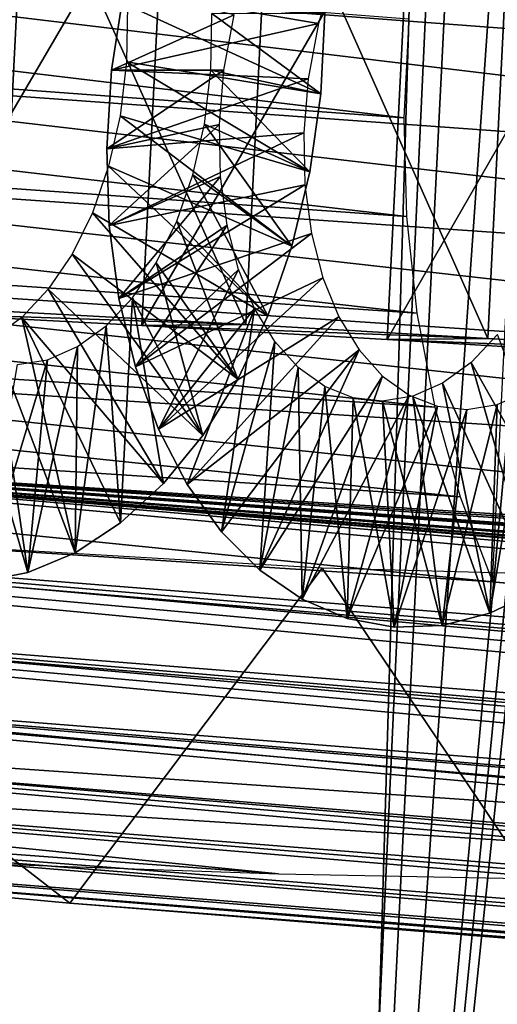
# Model space of a CAD drawing. Header units: millimetres. Extents: x -99 to 221, y -61 to 39.
# Tile 405 of 656: x 188.88 to 190.38, y -54.92 to -51.83. Entities that reach past the tile are written whole.
import ezdxf

# ---------------------------------------------------------------- set-up
doc = ezdxf.new("R2010")
doc.units = ezdxf.units.MM
doc.header["$LTSCALE"] = 33.374815
for name, color, linetype in [('122', 7, 'CONTINUOUS'), ('123', 7, 'CONTINUOUS'), ('127', 7, 'CONTINUOUS'), ('134', 7, 'CONTINUOUS'), ('136', 7, 'CONTINUOUS'), ('138', 7, 'CONTINUOUS'), ('151', 7, 'CONTINUOUS'), ('33', 7, 'CONTINUOUS'), ('34', 7, 'CONTINUOUS'), ('87', 7, 'CONTINUOUS'), ('88', 7, 'CONTINUOUS')]:
    doc.layers.add(name, color=color, linetype=linetype)

msp = doc.modelspace()

# ---------------------------------------------------------------- linework, layer by layer
at = {"layer": '122', "color": 7, "linetype": 'Continuous'}
for points in [[(182.8621, -51.604, -220.6657), (182.8655, -51.269, -220.6958), (190.0845, -52.1367, -227.7092), (182.8621, -51.604, -220.6657)], [(190.0845, -52.1367, -227.7092), (182.8655, -51.269, -220.6958), (190.1001, -51.8255, -227.7248), (190.0845, -52.1367, -227.7092)], [(182.8854, -51.9349, -220.6093), (182.8621, -51.604, -220.6657), (190.0931, -52.446, -227.6697), (182.8854, -51.9349, -220.6093)], [(190.0931, -52.446, -227.6697), (182.8621, -51.604, -220.6657), (190.0845, -52.1367, -227.7092), (190.0931, -52.446, -227.6697)], [(190.1257, -52.7498, -227.6068), (182.8854, -51.9349, -220.6093), (190.0931, -52.446, -227.6697), (190.1257, -52.7498, -227.6068)], [(182.9352, -52.2573, -220.5273), (182.8854, -51.9349, -220.6093), (190.1257, -52.7498, -227.6068), (182.9352, -52.2573, -220.5273)], [(190.1819, -53.0445, -227.5211), (182.9352, -52.2573, -220.5273), (190.1257, -52.7498, -227.6068), (190.1819, -53.0445, -227.5211)], [(183.0107, -52.5674, -220.4208), (182.9352, -52.2573, -220.5273), (190.1819, -53.0445, -227.5211), (183.0107, -52.5674, -220.4208)], [(183.1111, -52.8611, -220.2911), (183.0107, -52.5674, -220.4208), (190.2611, -53.3265, -227.4137), (183.1111, -52.8611, -220.2911)], [(190.2611, -53.3265, -227.4137), (183.0107, -52.5674, -220.4208), (190.1819, -53.0445, -227.5211), (190.2611, -53.3265, -227.4137)], [(183.2351, -53.1348, -220.1397), (183.1111, -52.8611, -220.2911), (190.3623, -53.5924, -227.2859), (183.2351, -53.1348, -220.1397)], [(190.3623, -53.5924, -227.2859), (183.1111, -52.8611, -220.2911), (190.2611, -53.3265, -227.4137), (190.3623, -53.5924, -227.2859)], [(183.3811, -53.385, -219.9687), (183.2351, -53.1348, -220.1397), (204.3219, -55.1346, -240.5465), (183.3811, -53.385, -219.9687)], [(204.3219, -55.1346, -240.5465), (183.2351, -53.1348, -220.1397), (204.255, -55.0218, -240.6247), (204.3219, -55.1346, -240.5465)], [(204.255, -55.0218, -240.6247), (183.2351, -53.1348, -220.1397), (204.1931, -54.9032, -240.6984), (204.255, -55.0218, -240.6247)], [(204.1931, -54.9032, -240.6984), (183.2351, -53.1348, -220.1397), (190.3623, -53.5924, -227.2859), (204.1931, -54.9032, -240.6984)], [(183.5473, -53.6087, -219.7801), (183.3811, -53.385, -219.9687), (204.4703, -55.3411, -240.3774), (183.5473, -53.6087, -219.7801)], [(204.4703, -55.3411, -240.3774), (183.3811, -53.385, -219.9687), (204.3938, -55.2411, -240.4639), (204.4703, -55.3411, -240.3774)], [(204.3938, -55.2411, -240.4639), (183.3811, -53.385, -219.9687), (204.3219, -55.1346, -240.5465), (204.3938, -55.2411, -240.4639)], [(183.7317, -53.8029, -219.5764), (183.5473, -53.6087, -219.7801), (204.6362, -55.5197, -240.1937), (183.7317, -53.8029, -219.5764)], [(204.6362, -55.5197, -240.1937), (183.5473, -53.6087, -219.7801), (204.5512, -55.434, -240.2873), (204.6362, -55.5197, -240.1937)], [(204.5512, -55.434, -240.2873), (183.5473, -53.6087, -219.7801), (204.4703, -55.3411, -240.3774), (204.5512, -55.434, -240.2873)], [(190.3623, -53.5924, -227.2859), (190.792, -53.6321, -227.7037), (204.1931, -54.9032, -240.6984), (190.3623, -53.5924, -227.2859)], [(204.8173, -55.6681, -239.9978), (183.7317, -53.8029, -219.5764), (204.725, -55.5979, -240.0971), (204.8173, -55.6681, -239.9978)], [(204.725, -55.5979, -240.0971), (183.7317, -53.8029, -219.5764), (204.6362, -55.5197, -240.1937), (204.725, -55.5979, -240.0971)], [(183.9317, -53.9652, -219.3601), (183.7317, -53.8029, -219.5764), (204.8173, -55.6681, -239.9978), (183.9317, -53.9652, -219.3601)], [(184.1451, -54.0936, -219.1338), (183.9317, -53.9652, -219.3601), (204.9127, -55.7303, -239.8961), (184.1451, -54.0936, -219.1338)], [(204.9127, -55.7303, -239.8961), (183.9317, -53.9652, -219.3601), (204.8173, -55.6681, -239.9978), (204.9127, -55.7303, -239.8961)], [(184.369, -54.1865, -218.9007), (184.1451, -54.0936, -219.1338), (205.1119, -55.8296, -239.687), (184.369, -54.1865, -218.9007)], [(205.1119, -55.8296, -239.687), (184.1451, -54.0936, -219.1338), (205.0111, -55.7842, -239.7924), (205.1119, -55.8296, -239.687)], [(205.0111, -55.7842, -239.7924), (184.1451, -54.0936, -219.1338), (204.9127, -55.7303, -239.8961), (205.0111, -55.7842, -239.7924)], [(187.4466, -54.4561, -221.7413), (184.369, -54.1865, -218.9007), (205.2148, -55.8664, -239.5804), (187.4466, -54.4561, -221.7413)], [(205.2148, -55.8664, -239.5804), (184.369, -54.1865, -218.9007), (205.1119, -55.8296, -239.687), (205.2148, -55.8664, -239.5804)], [(197.9193, -55.303, -232.0725), (187.4466, -54.4561, -221.7413), (201.6441, -55.6007, -235.7973), (197.9193, -55.303, -232.0725)], [(201.6441, -55.6007, -235.7973), (187.4466, -54.4561, -221.7413), (205.3196, -55.8943, -239.4728), (201.6441, -55.6007, -235.7973)], [(205.3196, -55.8943, -239.4728), (187.4466, -54.4561, -221.7413), (205.2148, -55.8664, -239.5804), (205.3196, -55.8943, -239.4728)], [(189.0366, -54.6017, -222.965), (187.4466, -54.4561, -221.7413), (197.9193, -55.303, -232.0725), (189.0366, -54.6017, -222.965)], [(190.619, -54.7238, -224.183), (189.0366, -54.6017, -222.965), (196.8844, -55.2312, -230.7197), (190.619, -54.7238, -224.183)], [(196.8844, -55.2312, -230.7197), (189.0366, -54.6017, -222.965), (197.9193, -55.303, -232.0725), (196.8844, -55.2312, -230.7197)]]:
    msp.add_3dface(points, dxfattribs=at)
at = {"layer": '123', "color": 7, "linetype": 'Continuous'}
for points in [[(187.1082, -51.269, -216.4531), (187.0781, -51.604, -216.4497), (194.1217, -52.1367, -223.6721), (187.1082, -51.269, -216.4531)], [(194.1372, -51.8255, -223.6876), (187.1082, -51.269, -216.4531), (194.1217, -52.1367, -223.6721), (194.1372, -51.8255, -223.6876)], [(187.0781, -51.604, -216.4497), (187.0217, -51.9349, -216.473), (194.0822, -52.446, -223.6807), (187.0781, -51.604, -216.4497)], [(194.1217, -52.1367, -223.6721), (187.0781, -51.604, -216.4497), (194.0822, -52.446, -223.6807), (194.1217, -52.1367, -223.6721)], [(187.0217, -51.9349, -216.473), (186.9398, -52.2573, -216.5227), (194.0192, -52.7498, -223.7133), (187.0217, -51.9349, -216.473)], [(194.0822, -52.446, -223.6807), (187.0217, -51.9349, -216.473), (194.0192, -52.7498, -223.7133), (194.0822, -52.446, -223.6807)], [(186.9398, -52.2573, -216.5227), (186.8332, -52.5674, -216.5983), (193.9335, -53.0445, -223.7695), (186.9398, -52.2573, -216.5227)], [(194.0192, -52.7498, -223.7133), (186.9398, -52.2573, -216.5227), (193.9335, -53.0445, -223.7695), (194.0192, -52.7498, -223.7133)], [(186.8332, -52.5674, -216.5983), (186.7035, -52.8611, -216.6987), (193.8261, -53.3265, -223.8487), (186.8332, -52.5674, -216.5983)], [(193.9335, -53.0445, -223.7695), (186.8332, -52.5674, -216.5983), (193.8261, -53.3265, -223.8487), (193.9335, -53.0445, -223.7695)], [(186.7035, -52.8611, -216.6987), (186.5521, -53.1348, -216.8227), (193.6983, -53.5924, -223.9499), (186.7035, -52.8611, -216.6987)], [(193.8261, -53.3265, -223.8487), (186.7035, -52.8611, -216.6987), (193.6983, -53.5924, -223.9499), (193.8261, -53.3265, -223.8487)], [(186.5521, -53.1348, -216.8227), (186.3811, -53.385, -216.9687), (207.0371, -55.0218, -237.8425), (186.5521, -53.1348, -216.8227)], [(207.1108, -54.9032, -237.7807), (186.5521, -53.1348, -216.8227), (207.0371, -55.0218, -237.8425), (207.1108, -54.9032, -237.7807)], [(186.5521, -53.1348, -216.8227), (207.1108, -54.9032, -237.7807), (205.6643, -54.7291, -236.2555), (186.5521, -53.1348, -216.8227)], [(204.8294, -54.6499, -235.397), (186.5521, -53.1348, -216.8227), (205.2473, -54.6895, -235.8266), (204.8294, -54.6499, -235.397)], [(186.5521, -53.1348, -216.8227), (204.8294, -54.6499, -235.397), (202.8815, -54.4651, -233.3937), (186.5521, -53.1348, -216.8227)], [(205.2473, -54.6895, -235.8266), (186.5521, -53.1348, -216.8227), (205.6643, -54.7291, -236.2555), (205.2473, -54.6895, -235.8266)], [(202.0467, -54.3858, -232.5352), (186.5521, -53.1348, -216.8227), (202.4645, -54.4255, -232.9649), (202.0467, -54.3858, -232.5352)], [(186.5521, -53.1348, -216.8227), (202.0467, -54.3858, -232.5352), (200.0987, -54.2008, -230.5319), (186.5521, -53.1348, -216.8227)], [(202.4645, -54.4255, -232.9649), (186.5521, -53.1348, -216.8227), (202.8815, -54.4651, -233.3937), (202.4645, -54.4255, -232.9649)], [(199.2639, -54.1215, -229.6734), (186.5521, -53.1348, -216.8227), (199.6817, -54.1612, -230.1031), (199.2639, -54.1215, -229.6734)], [(186.5521, -53.1348, -216.8227), (199.2639, -54.1215, -229.6734), (196.6202, -53.8703, -226.9547), (186.5521, -53.1348, -216.8227)], [(199.6817, -54.1612, -230.1031), (186.5521, -53.1348, -216.8227), (200.0987, -54.2008, -230.5319), (199.6817, -54.1612, -230.1031)], [(193.6983, -53.5924, -223.9499), (186.5521, -53.1348, -216.8227), (194.1161, -53.6321, -224.3796), (193.6983, -53.5924, -223.9499)], [(194.1161, -53.6321, -224.3796), (186.5521, -53.1348, -216.8227), (194.5332, -53.6718, -224.8084), (194.1161, -53.6321, -224.3796)], [(194.5332, -53.6718, -224.8084), (186.5521, -53.1348, -216.8227), (195.7854, -53.7909, -226.0962), (194.5332, -53.6718, -224.8084)], [(195.7854, -53.7909, -226.0962), (186.5521, -53.1348, -216.8227), (196.2032, -53.8306, -226.5259), (195.7854, -53.7909, -226.0962)], [(196.2032, -53.8306, -226.5259), (186.5521, -53.1348, -216.8227), (196.6202, -53.8703, -226.9547), (196.2032, -53.8306, -226.5259)], [(186.3811, -53.385, -216.9687), (186.1926, -53.6087, -217.1349), (206.8764, -55.2411, -237.9814), (186.3811, -53.385, -216.9687)], [(207.0371, -55.0218, -237.8425), (186.3811, -53.385, -216.9687), (206.9589, -55.1346, -237.9095), (207.0371, -55.0218, -237.8425)], [(206.9589, -55.1346, -237.9095), (186.3811, -53.385, -216.9687), (206.8764, -55.2411, -237.9814), (206.9589, -55.1346, -237.9095)], [(186.1926, -53.6087, -217.1349), (185.9888, -53.8029, -217.3192), (206.6997, -55.434, -238.1388), (186.1926, -53.6087, -217.1349)], [(206.8764, -55.2411, -237.9814), (186.1926, -53.6087, -217.1349), (206.7899, -55.3411, -238.0579), (206.8764, -55.2411, -237.9814)], [(206.7899, -55.3411, -238.0579), (186.1926, -53.6087, -217.1349), (206.6997, -55.434, -238.1388), (206.7899, -55.3411, -238.0579)], [(185.9888, -53.8029, -217.3192), (185.7725, -53.9652, -217.5193), (193.819, -54.5206, -225.3995), (185.9888, -53.8029, -217.3192)], [(206.6997, -55.434, -238.1388), (185.9888, -53.8029, -217.3192), (206.6061, -55.5197, -238.2238), (206.6997, -55.434, -238.1388)], [(206.6061, -55.5197, -238.2238), (185.9888, -53.8029, -217.3192), (193.819, -54.5206, -225.3995), (206.6061, -55.5197, -238.2238)], [(185.7725, -53.9652, -217.5193), (185.5462, -54.0936, -217.7327), (192.5342, -54.5407, -224.4091), (185.7725, -53.9652, -217.5193)], [(193.819, -54.5206, -225.3995), (185.7725, -53.9652, -217.5193), (192.5342, -54.5407, -224.4091), (193.819, -54.5206, -225.3995)], [(185.5462, -54.0936, -217.7327), (185.3131, -54.1865, -217.9566), (189.6913, -54.5098, -222.2187), (185.5462, -54.0936, -217.7327)], [(192.5342, -54.5407, -224.4091), (185.5462, -54.0936, -217.7327), (191.155, -54.5376, -223.3461), (192.5342, -54.5407, -224.4091)], [(191.155, -54.5376, -223.3461), (185.5462, -54.0936, -217.7327), (189.6913, -54.5098, -222.2187), (191.155, -54.5376, -223.3461)], [(189.6913, -54.5098, -222.2187), (185.3131, -54.1865, -217.9566), (188.1537, -54.4561, -221.0342), (189.6913, -54.5098, -222.2187)]]:
    msp.add_3dface(points, dxfattribs=at)
at = {"layer": '127', "color": 7, "linetype": 'Continuous'}
for points in [[(187.4466, -54.4561, -221.7413), (189.0366, -54.6017, -222.965), (187.4987, -53.413, -221.7934), (187.4466, -54.4561, -221.7413)], [(187.4987, -53.413, -221.7934), (189.0366, -54.6017, -222.965), (189.8283, -53.5502, -223.5871), (187.4987, -53.413, -221.7934)], [(189.0366, -54.6017, -222.965), (190.619, -54.7238, -224.183), (189.8283, -53.5502, -223.5871), (189.0366, -54.6017, -222.965)], [(189.8283, -53.5502, -223.5871), (190.619, -54.7238, -224.183), (191.9312, -53.6076, -225.2071), (189.8283, -53.5502, -223.5871)]]:
    msp.add_3dface(points, dxfattribs=at)
at = {"layer": '134', "color": 7, "linetype": 'Continuous'}
for points in [[(188.8219, -52.7433, -229.1945), (188.4861, -52.7477, -229.6171), (189.5886, -52.785, -229.2625), (188.8219, -52.7433, -229.1945)], [(188.4861, -52.7477, -229.6171), (189.2622, -52.7887, -229.6632), (189.5886, -52.785, -229.2625), (188.4861, -52.7477, -229.6171)], [(189.5886, -52.785, -229.2625), (189.2622, -52.7887, -229.6632), (190.348, -52.8292, -229.3867), (189.5886, -52.785, -229.2625)], [(189.2622, -52.7887, -229.6632), (190.0323, -52.8325, -229.7692), (190.348, -52.8292, -229.3867), (189.2622, -52.7887, -229.6632)], [(190.348, -52.8292, -229.3867), (190.0323, -52.8325, -229.7692), (191.0961, -52.8756, -229.5663), (190.348, -52.8292, -229.3867)], [(190.0323, -52.8325, -229.7692), (190.7916, -52.8787, -229.9346), (191.0961, -52.8756, -229.5663), (190.0323, -52.8325, -229.7692)]]:
    msp.add_3dface(points, dxfattribs=at)
at = {"layer": '136', "color": 7, "linetype": 'Continuous'}
for points in [[(188.8219, -52.7433, -229.1945), (188.8967, -51.2471, -229.2693), (188.1269, -51.208, -229.2579), (188.8219, -52.7433, -229.1945)], [(188.8219, -52.7433, -229.1945), (189.5886, -52.785, -229.2625), (188.8967, -51.2471, -229.2693), (188.8219, -52.7433, -229.1945)], [(189.5886, -52.785, -229.2625), (189.6634, -51.2888, -229.3373), (188.8967, -51.2471, -229.2693), (189.5886, -52.785, -229.2625)], [(189.5886, -52.785, -229.2625), (190.348, -52.8292, -229.3867), (189.6634, -51.2888, -229.3373), (189.5886, -52.785, -229.2625)], [(190.348, -52.8292, -229.3867), (190.4228, -51.3329, -229.4614), (189.6634, -51.2888, -229.3373), (190.348, -52.8292, -229.3867)], [(190.348, -52.8292, -229.3867), (191.0961, -52.8756, -229.5663), (190.4228, -51.3329, -229.4614), (190.348, -52.8292, -229.3867)]]:
    msp.add_3dface(points, dxfattribs=at)
at = {"layer": '138', "color": 7, "linetype": 'Continuous'}
for points in [[(188.4861, -52.7477, -229.6171), (188.5609, -51.2514, -229.6919), (189.337, -51.2925, -229.7379), (188.4861, -52.7477, -229.6171)], [(189.2622, -52.7887, -229.6632), (188.4861, -52.7477, -229.6171), (189.337, -51.2925, -229.7379), (189.2622, -52.7887, -229.6632)], [(189.2622, -52.7887, -229.6632), (189.337, -51.2925, -229.7379), (190.107, -51.3363, -229.844), (189.2622, -52.7887, -229.6632)], [(190.0323, -52.8325, -229.7692), (189.2622, -52.7887, -229.6632), (190.107, -51.3363, -229.844), (190.0323, -52.8325, -229.7692)], [(190.0323, -52.8325, -229.7692), (190.107, -51.3363, -229.844), (190.8664, -51.3825, -230.0093), (190.0323, -52.8325, -229.7692)], [(190.7916, -52.8787, -229.9346), (190.0323, -52.8325, -229.7692), (190.8664, -51.3825, -230.0093), (190.7916, -52.8787, -229.9346)]]:
    msp.add_3dface(points, dxfattribs=at)
at = {"layer": '151', "color": 7, "linetype": 'Continuous'}
msp.add_3dface([(190.792, -53.6321, -227.7037), (190.3623, -53.5924, -227.2859), (190.5234, -50.3698, -227.447), (190.792, -53.6321, -227.7037)], dxfattribs=at)
at = {"layer": '33', "color": 5, "linetype": 'Continuous', "true_color": 0x0303ff}
for points in [[(189.7763, -59.9843, -211.6378), (193.3852, -25.4659, -211.4793), (191.7289, -59.4439, -209.7393), (189.7763, -59.9843, -211.6378)], [(193.1577, -25.756, -211.6778), (193.3852, -25.4659, -211.4793), (189.7763, -59.9843, -211.6378), (193.1577, -25.756, -211.6778)], [(192.9116, -26.0131, -211.8983), (193.1577, -25.756, -211.6778), (189.7763, -59.9843, -211.6378), (192.9116, -26.0131, -211.8983)], [(192.109, -26.7147, -212.6307), (192.9116, -26.0131, -211.8983), (189.7763, -59.9843, -211.6378), (192.109, -26.7147, -212.6307)], [(191.2767, -27.3366, -213.4008), (192.109, -26.7147, -212.6307), (189.7763, -59.9843, -211.6378), (191.2767, -27.3366, -213.4008)], [(187.8129, -60.3714, -213.5626), (191.2767, -27.3366, -213.4008), (189.7763, -59.9843, -211.6378), (187.8129, -60.3714, -213.5626)], [(190.4189, -27.8759, -214.2047), (191.2767, -27.3366, -213.4008), (187.8129, -60.3714, -213.5626), (190.4189, -27.8759, -214.2047)], [(189.5402, -28.3295, -215.0381), (190.4189, -27.8759, -214.2047), (187.8129, -60.3714, -213.5626), (189.5402, -28.3295, -215.0381)], [(188.6449, -28.6953, -215.8968), (189.5402, -28.3295, -215.0381), (187.8129, -60.3714, -213.5626), (188.6449, -28.6953, -215.8968)]]:
    msp.add_3dface(points, dxfattribs=at)
at = {"layer": '34', "color": 5, "linetype": 'Continuous', "true_color": 0x0303ff}
for points in [[(188.0219, -58.1881, -202.2299), (192.7645, 36.706, -206.9725), (190.1387, 0.7769, -206.007), (188.0219, -58.1881, -202.2299)], [(189.9345, -57.347, -200.4014), (192.7645, 36.706, -206.9725), (188.0219, -58.1881, -202.2299), (189.9345, -57.347, -200.4014)], [(194.593, 35.8649, -205.0599), (192.7645, 36.706, -206.9725), (189.9345, -57.347, -200.4014), (194.593, 35.8649, -205.0599)], [(191.8181, -56.3593, -198.6164), (194.593, 35.8649, -205.0599), (189.9345, -57.347, -200.4014), (191.8181, -56.3593, -198.6164)], [(188.0219, -58.1881, -202.2299), (190.1387, 0.7769, -206.007), (188.9874, -22.259, -204.8557), (188.0219, -58.1881, -202.2299)], [(188.9407, -22.7277, -204.8555), (188.0219, -58.1881, -202.2299), (188.9874, -22.259, -204.8557), (188.9407, -22.7277, -204.8555)], [(188.8598, -23.1904, -204.8903), (188.0219, -58.1881, -202.2299), (188.9407, -22.7277, -204.8555), (188.8598, -23.1904, -204.8903)]]:
    msp.add_3dface(points, dxfattribs=at)
at = {"layer": '87', "linetype": 'Continuous'}
for points in [[(189.167, -51.9867, -225.5028), (189.5517, -51.8136, -224.907), (189.2056, -51.7366, -225.5479), (189.167, -51.9867, -225.5028)], [(189.2176, -51.7826, -221.0554), (189.2141, -51.9602, -221.1057), (189.8242, -52.0608, -220.7256), (189.2176, -51.7826, -221.0554)], [(189.8366, -51.8082, -220.6797), (189.2176, -51.7826, -221.0554), (189.8242, -52.0608, -220.7256), (189.8366, -51.8082, -220.6797)], [(189.5199, -51.9871, -224.8574), (189.5517, -51.8136, -224.907), (189.167, -51.9867, -225.5028), (189.5199, -51.9871, -224.8574)], [(189.2141, -51.9602, -221.1057), (189.1938, -52.1298, -221.1734), (189.7894, -52.306, -220.7946), (189.2141, -51.9602, -221.1057)], [(189.8242, -52.0608, -220.7256), (189.2141, -51.9602, -221.1057), (189.7894, -52.306, -220.7946), (189.8242, -52.0608, -220.7256)], [(189.1518, -52.2341, -225.4345), (189.5199, -51.9871, -224.8574), (189.167, -51.9867, -225.5028), (189.1518, -52.2341, -225.4345)], [(189.5059, -52.157, -224.7902), (189.5199, -51.9871, -224.8574), (189.1518, -52.2341, -225.4345), (189.5059, -52.157, -224.7902)], [(189.1938, -52.1298, -221.1734), (189.1578, -52.2884, -221.2577), (189.7333, -52.5396, -220.8861), (189.1938, -52.1298, -221.1734)], [(189.7894, -52.306, -220.7946), (189.1938, -52.1298, -221.1734), (189.7333, -52.5396, -220.8861), (189.7894, -52.306, -220.7946)], [(189.1597, -52.4745, -225.3438), (189.5059, -52.157, -224.7902), (189.1518, -52.2341, -225.4345), (189.1597, -52.4745, -225.3438)], [(189.5094, -52.3205, -224.706), (189.5059, -52.157, -224.7902), (189.1597, -52.4745, -225.3438), (189.5094, -52.3205, -224.706)], [(189.1578, -52.2884, -221.2577), (189.107, -52.4347, -221.3586), (189.6575, -52.7577, -220.9989), (189.1578, -52.2884, -221.2577)], [(189.7333, -52.5396, -220.8861), (189.1578, -52.2884, -221.2577), (189.6575, -52.7577, -220.9989), (189.7333, -52.5396, -220.8861)], [(189.1902, -52.7037, -225.2317), (189.5094, -52.3205, -224.706), (189.1597, -52.4745, -225.3438), (189.1902, -52.7037, -225.2317)], [(189.5297, -52.4731, -224.6061), (189.5094, -52.3205, -224.706), (189.1902, -52.7037, -225.2317), (189.5297, -52.4731, -224.6061)], [(189.107, -52.4347, -221.3586), (189.043, -52.5648, -221.4746), (189.5635, -52.9568, -221.1317), (189.107, -52.4347, -221.3586)], [(189.6575, -52.7577, -220.9989), (189.107, -52.4347, -221.3586), (189.5635, -52.9568, -221.1317), (189.6575, -52.7577, -220.9989)], [(189.2421, -52.918, -225.0995), (189.5297, -52.4731, -224.6061), (189.1902, -52.7037, -225.2317), (189.2421, -52.918, -225.0995)], [(189.5658, -52.6122, -224.4919), (189.5297, -52.4731, -224.6061), (189.2421, -52.918, -225.0995), (189.5658, -52.6122, -224.4919)], [(189.043, -52.5648, -221.4746), (188.9685, -52.6746, -221.6028), (189.4536, -53.1334, -221.2827), (189.043, -52.5648, -221.4746)], [(189.5635, -52.9568, -221.1317), (189.043, -52.5648, -221.4746), (189.4536, -53.1334, -221.2827), (189.5635, -52.9568, -221.1317)], [(189.3143, -53.1136, -224.9491), (189.5658, -52.6122, -224.4919), (189.2421, -52.918, -225.0995), (189.3143, -53.1136, -224.9491)], [(189.6162, -52.7346, -224.365), (189.5658, -52.6122, -224.4919), (189.3143, -53.1136, -224.9491), (189.6162, -52.7346, -224.365)], [(188.9685, -52.6746, -221.6028), (188.8856, -52.7628, -221.7413), (189.3301, -53.2847, -221.4498), (188.9685, -52.6746, -221.6028)], [(189.4536, -53.1334, -221.2827), (188.9685, -52.6746, -221.6028), (189.3301, -53.2847, -221.4498), (189.4536, -53.1334, -221.2827)], [(189.4048, -53.2871, -224.7825), (189.6162, -52.7346, -224.365), (189.3143, -53.1136, -224.9491), (189.4048, -53.2871, -224.7825)], [(189.5118, -53.4356, -224.6019), (189.6162, -52.7346, -224.365), (189.4048, -53.2871, -224.7825), (189.5118, -53.4356, -224.6019)], [(189.6792, -52.838, -224.2275), (189.6162, -52.7346, -224.365), (189.5118, -53.4356, -224.6019), (189.6792, -52.838, -224.2275)], [(188.8856, -52.7628, -221.7413), (188.7957, -52.8283, -221.8895), (189.0528, -53.5016, -221.823), (188.8856, -52.7628, -221.7413)], [(189.3301, -53.2847, -221.4498), (188.8856, -52.7628, -221.7413), (189.1956, -53.4081, -221.6308), (189.3301, -53.2847, -221.4498)], [(189.1956, -53.4081, -221.6308), (188.8856, -52.7628, -221.7413), (189.0528, -53.5016, -221.823), (189.1956, -53.4081, -221.6308)], [(190.3787, -52.8163, -223.0143), (190.2959, -52.9042, -223.1527), (190.6425, -53.5196, -222.9928), (190.3787, -52.8163, -223.0143)], [(188.7957, -52.8283, -221.8895), (188.7018, -52.8691, -222.0444), (188.9047, -53.5636, -222.0237), (188.7957, -52.8283, -221.8895)], [(189.0528, -53.5016, -221.823), (188.7957, -52.8283, -221.8895), (188.9047, -53.5636, -222.0237), (189.0528, -53.5016, -221.823)], [(189.6328, -53.5565, -224.4101), (189.6792, -52.838, -224.2275), (189.5118, -53.4356, -224.6019), (189.6328, -53.5565, -224.4101)], [(189.7532, -52.9204, -224.081), (189.6792, -52.838, -224.2275), (189.6328, -53.5565, -224.4101), (189.7532, -52.9204, -224.081)], [(188.9047, -53.5636, -222.0237), (188.7018, -52.8691, -222.0444), (188.7542, -53.5932, -222.2299), (188.9047, -53.5636, -222.0237)], [(190.2959, -52.9042, -223.1527), (190.2061, -52.9695, -223.3007), (190.5016, -53.6211, -223.1823), (190.2959, -52.9042, -223.1527)], [(190.6425, -53.5196, -222.9928), (190.2959, -52.9042, -223.1527), (190.5016, -53.6211, -223.1823), (190.6425, -53.5196, -222.9928)], [(189.7654, -53.6476, -224.2096), (189.7532, -52.9204, -224.081), (189.6328, -53.5565, -224.4101), (189.7654, -53.6476, -224.2096)], [(189.8362, -52.9801, -223.9275), (189.7532, -52.9204, -224.081), (189.7654, -53.6476, -224.2096), (189.8362, -52.9801, -223.9275)], [(190.2061, -52.9695, -223.3007), (190.1122, -53.0102, -223.4555), (190.3546, -53.6915, -223.3811), (190.2061, -52.9695, -223.3007)], [(190.5016, -53.6211, -223.1823), (190.2061, -52.9695, -223.3007), (190.3546, -53.6915, -223.3811), (190.5016, -53.6211, -223.1823)], [(189.9068, -53.7075, -224.0035), (189.8362, -52.9801, -223.9275), (189.7654, -53.6476, -224.2096), (189.9068, -53.7075, -224.0035)], [(189.9253, -53.0153, -223.7704), (189.8362, -52.9801, -223.9275), (189.9068, -53.7075, -224.0035), (189.9253, -53.0153, -223.7704)], [(190.0541, -53.735, -223.7946), (189.9253, -53.0153, -223.7704), (189.9068, -53.7075, -224.0035), (190.0541, -53.735, -223.7946)], [(190.0178, -53.0254, -223.6128), (189.9253, -53.0153, -223.7704), (190.0541, -53.735, -223.7946), (190.0178, -53.0254, -223.6128)], [(190.1122, -53.0102, -223.4555), (190.0178, -53.0254, -223.6128), (190.2044, -53.7297, -223.5862), (190.1122, -53.0102, -223.4555)], [(190.2044, -53.7297, -223.5862), (190.0178, -53.0254, -223.6128), (190.0541, -53.735, -223.7946), (190.2044, -53.7297, -223.5862)], [(190.3546, -53.6915, -223.3811), (190.1122, -53.0102, -223.4555), (190.2044, -53.7297, -223.5862), (190.3546, -53.6915, -223.3811)]]:
    msp.add_3dface(points, dxfattribs=at)
at = {"layer": '88', "linetype": 'Continuous'}
for points in [[(189.8163, -51.8401, -225.1716), (189.2056, -51.7366, -225.5479), (189.8662, -51.6658, -225.2036), (189.8163, -51.8401, -225.1716)], [(189.167, -51.9867, -225.5028), (189.2056, -51.7366, -225.5479), (189.8163, -51.8401, -225.1716), (189.167, -51.9867, -225.5028)], [(189.4822, -51.8091, -221.32), (189.8242, -52.0608, -220.7256), (189.4787, -51.9867, -221.3703), (189.4822, -51.8091, -221.32)], [(189.8366, -51.8082, -220.6797), (189.8242, -52.0608, -220.7256), (189.4822, -51.8091, -221.32), (189.8366, -51.8082, -220.6797)], [(189.7845, -52.0135, -225.122), (189.167, -51.9867, -225.5028), (189.8163, -51.8401, -225.1716), (189.7845, -52.0135, -225.122)], [(189.1518, -52.2341, -225.4345), (189.167, -51.9867, -225.5028), (189.7845, -52.0135, -225.122), (189.1518, -52.2341, -225.4345)], [(189.7705, -52.1835, -225.0548), (189.1518, -52.2341, -225.4345), (189.7845, -52.0135, -225.122), (189.7705, -52.1835, -225.0548)], [(189.4787, -51.9867, -221.3703), (189.7894, -52.306, -220.7946), (189.4584, -52.1562, -221.438), (189.4787, -51.9867, -221.3703)], [(189.8242, -52.0608, -220.7256), (189.7894, -52.306, -220.7946), (189.4787, -51.9867, -221.3703), (189.8242, -52.0608, -220.7256)], [(189.4584, -52.1562, -221.438), (189.7333, -52.5396, -220.8861), (189.4224, -52.3149, -221.5223), (189.4584, -52.1562, -221.438)], [(189.7894, -52.306, -220.7946), (189.7333, -52.5396, -220.8861), (189.4584, -52.1562, -221.438), (189.7894, -52.306, -220.7946)], [(189.1597, -52.4745, -225.3438), (189.1518, -52.2341, -225.4345), (189.7705, -52.1835, -225.0548), (189.1597, -52.4745, -225.3438)], [(189.774, -52.3469, -224.9706), (189.1597, -52.4745, -225.3438), (189.7705, -52.1835, -225.0548), (189.774, -52.3469, -224.9706)], [(189.4224, -52.3149, -221.5223), (189.6575, -52.7577, -220.9989), (189.3716, -52.4611, -221.6232), (189.4224, -52.3149, -221.5223)], [(189.7333, -52.5396, -220.8861), (189.6575, -52.7577, -220.9989), (189.4224, -52.3149, -221.5223), (189.7333, -52.5396, -220.8861)], [(189.1902, -52.7037, -225.2317), (189.1597, -52.4745, -225.3438), (189.774, -52.3469, -224.9706), (189.1902, -52.7037, -225.2317)], [(189.7943, -52.4995, -224.8707), (189.1902, -52.7037, -225.2317), (189.774, -52.3469, -224.9706), (189.7943, -52.4995, -224.8707)], [(189.3716, -52.4611, -221.6232), (189.5635, -52.9568, -221.1317), (189.3076, -52.5912, -221.7392), (189.3716, -52.4611, -221.6232)], [(189.6575, -52.7577, -220.9989), (189.5635, -52.9568, -221.1317), (189.3716, -52.4611, -221.6232), (189.6575, -52.7577, -220.9989)], [(189.2421, -52.918, -225.0995), (189.1902, -52.7037, -225.2317), (189.7943, -52.4995, -224.8707), (189.2421, -52.918, -225.0995)], [(189.8304, -52.6386, -224.7565), (189.2421, -52.918, -225.0995), (189.7943, -52.4995, -224.8707), (189.8304, -52.6386, -224.7565)], [(189.3076, -52.5912, -221.7392), (189.4536, -53.1334, -221.2827), (189.2331, -52.7011, -221.8673), (189.3076, -52.5912, -221.7392)], [(189.5635, -52.9568, -221.1317), (189.4536, -53.1334, -221.2827), (189.3076, -52.5912, -221.7392), (189.5635, -52.9568, -221.1317)], [(189.3143, -53.1136, -224.9491), (189.2421, -52.918, -225.0995), (189.8304, -52.6386, -224.7565), (189.3143, -53.1136, -224.9491)], [(189.8808, -52.7611, -224.6296), (189.3143, -53.1136, -224.9491), (189.8304, -52.6386, -224.7565), (189.8808, -52.7611, -224.6296)], [(189.2331, -52.7011, -221.8673), (189.1956, -53.4081, -221.6308), (189.1502, -52.7892, -222.0059), (189.2331, -52.7011, -221.8673)], [(189.3301, -53.2847, -221.4498), (189.1956, -53.4081, -221.6308), (189.2331, -52.7011, -221.8673), (189.3301, -53.2847, -221.4498)], [(189.4536, -53.1334, -221.2827), (189.3301, -53.2847, -221.4498), (189.2331, -52.7011, -221.8673), (189.4536, -53.1334, -221.2827)], [(189.4048, -53.2871, -224.7825), (189.3143, -53.1136, -224.9491), (189.8808, -52.7611, -224.6296), (189.4048, -53.2871, -224.7825)], [(189.9438, -52.8644, -224.4921), (189.4048, -53.2871, -224.7825), (189.8808, -52.7611, -224.6296), (189.9438, -52.8644, -224.4921)], [(189.1956, -53.4081, -221.6308), (189.0528, -53.5016, -221.823), (189.1502, -52.7892, -222.0059), (189.1956, -53.4081, -221.6308)], [(189.1502, -52.7892, -222.0059), (189.0528, -53.5016, -221.823), (189.0603, -52.8547, -222.1541), (189.1502, -52.7892, -222.0059)], [(189.0603, -52.8547, -222.1541), (188.9047, -53.5636, -222.0237), (188.9663, -52.8956, -222.309), (189.0603, -52.8547, -222.1541)], [(189.0528, -53.5016, -221.823), (188.9047, -53.5636, -222.0237), (189.0603, -52.8547, -222.1541), (189.0528, -53.5016, -221.823)], [(189.5118, -53.4356, -224.6019), (189.4048, -53.2871, -224.7825), (189.9438, -52.8644, -224.4921), (189.5118, -53.4356, -224.6019)], [(189.6328, -53.5565, -224.4101), (189.5118, -53.4356, -224.6019), (189.9438, -52.8644, -224.4921), (189.6328, -53.5565, -224.4101)], [(190.0178, -52.9468, -224.3456), (189.6328, -53.5565, -224.4101), (189.9438, -52.8644, -224.4921), (190.0178, -52.9468, -224.3456)], [(188.9663, -52.8956, -222.309), (188.7542, -53.5932, -222.2299), (188.872, -52.9108, -222.4663), (188.9663, -52.8956, -222.309)], [(188.9047, -53.5636, -222.0237), (188.7542, -53.5932, -222.2299), (188.9663, -52.8956, -222.309), (188.9047, -53.5636, -222.0237)], [(189.7654, -53.6476, -224.2096), (189.6328, -53.5565, -224.4101), (190.0178, -52.9468, -224.3456), (189.7654, -53.6476, -224.2096)], [(190.1008, -53.0065, -224.1921), (189.7654, -53.6476, -224.2096), (190.0178, -52.9468, -224.3456), (190.1008, -53.0065, -224.1921)], [(190.5016, -53.6211, -223.1823), (190.3546, -53.6915, -223.3811), (190.4707, -52.9959, -223.5653), (190.5016, -53.6211, -223.1823)], [(190.4707, -52.9959, -223.5653), (190.3546, -53.6915, -223.3811), (190.3768, -53.0367, -223.7201), (190.4707, -52.9959, -223.5653)], [(189.9068, -53.7075, -224.0035), (189.7654, -53.6476, -224.2096), (190.1008, -53.0065, -224.1921), (189.9068, -53.7075, -224.0035)], [(190.1899, -53.0417, -224.035), (189.9068, -53.7075, -224.0035), (190.1008, -53.0065, -224.1921), (190.1899, -53.0417, -224.035)], [(190.0541, -53.735, -223.7946), (189.9068, -53.7075, -224.0035), (190.1899, -53.0417, -224.035), (190.0541, -53.735, -223.7946)], [(190.2824, -53.0518, -223.8774), (190.0541, -53.735, -223.7946), (190.1899, -53.0417, -224.035), (190.2824, -53.0518, -223.8774)], [(190.2044, -53.7297, -223.5862), (190.0541, -53.735, -223.7946), (190.2824, -53.0518, -223.8774), (190.2044, -53.7297, -223.5862)], [(190.3768, -53.0367, -223.7201), (190.2044, -53.7297, -223.5862), (190.2824, -53.0518, -223.8774), (190.3768, -53.0367, -223.7201)], [(190.3546, -53.6915, -223.3811), (190.2044, -53.7297, -223.5862), (190.3768, -53.0367, -223.7201), (190.3546, -53.6915, -223.3811)]]:
    msp.add_3dface(points, dxfattribs=at)

doc.saveas('drawing.dxf')
